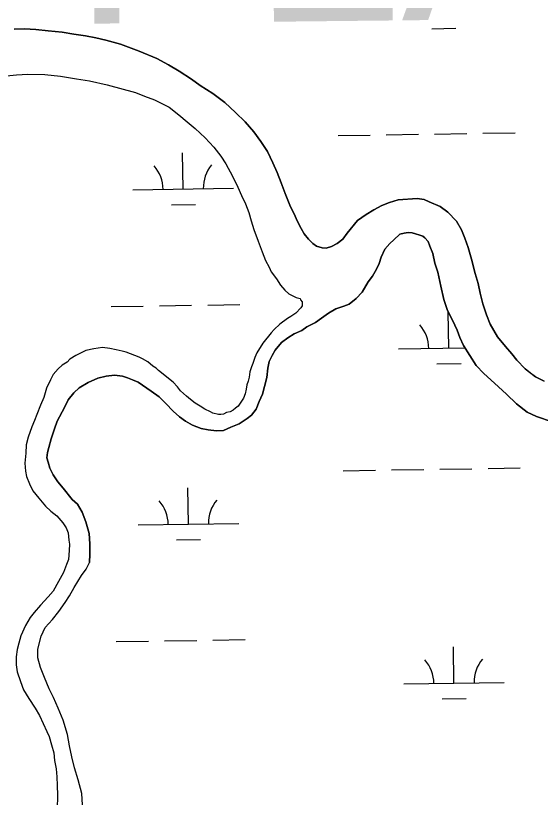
# Model space of a CAD drawing. Extents: x 3823584 to 3861785, y 301729 to 327625.
# Drawn here: x 3852916 to 3853437, y 324651 to 325427 of the extents above; entities that cross this region are included whole.
import ezdxf

# ---------------------------------------------------------------- set-up
doc = ezdxf.new("R2010")
doc.units = 0
for name, color, linetype in [('V-TOPO-GNAM-IDEN', 7, 'Continuous'), ('V-TOPO-SHOR', 7, 'Continuous'), ('V-WETL-SWMP', 7, 'Continuous')]:
    doc.layers.add(name, color=color, linetype=linetype)

msp = doc.modelspace()

# ---------------------------------------------------------------- linework, layer by layer
at = {"layer": 'V-TOPO-SHOR'}
for points in [[(3852913.95, 325413.33), (3852924.23, 325413.63), (3852935.7, 325413.12), (3852947.94, 325411.82), (3852961.77, 325410.51), (3852973.22, 325408.42), (3852985.06, 325406.72), (3852995.33, 325404.65), (3853005.2, 325402.58), (3853019.79, 325398.49), (3853027.67, 325395.64), (3853038.31, 325391.59), (3853055.64, 325384.3), (3853067.44, 325377.87), (3853078.06, 325371.83), (3853090.24, 325363.81), (3853098.88, 325357.4), (3853111.46, 325349.37), (3853123.24, 325340.56), (3853133.82, 325330.57), (3853143.62, 325321.39), (3853152.23, 325311.42), (3853159.25, 325301.86), (3853165.88, 325291.91), (3853170.92, 325280.79), (3853175.18, 325271.26), (3853179.43, 325260.94), (3853183.28, 325250.22), (3853188.69, 325237.12), (3853192.19, 325229.97), (3853195.28, 325223.22), (3853199.17, 325215.67), (3853202.28, 325210.1), (3853206.58, 325204.92), (3853210.89, 325200.53), (3853214.43, 325198.13), (3853219.94, 325196.49), (3853223.9, 325196.06), (3853229.45, 325197.59), (3853235.01, 325200.7), (3853240.59, 325204.99), (3853244.99, 325210.89), (3853255, 325223.44), (3853263.75, 325229.29), (3853271.31, 325233.97), (3853279.26, 325238.24), (3853286.81, 325241.34), (3853295.53, 325244.02), (3853314.52, 325245.42), (3853321.24, 325244.17), (3853326.36, 325242.15), (3853337.39, 325237.3), (3853344.84, 325231.69), (3853353.46, 325222.91), (3853358.52, 325214.16), (3853361.6, 325205.82), (3853365.08, 325196.7), (3853368.53, 325185.2), (3853371.95, 325170.93), (3853375.02, 325161.01), (3853376.91, 325151.5), (3853379.57, 325140.8), (3853383.42, 325129.69), (3853386.9, 325120.56), (3853394.29, 325107.84), (3853402.1, 325098.27), (3853408.36, 325091.1), (3853413.45, 325084.72), (3853421.67, 325076.34), (3853427.17, 325071.94), (3853431.88, 325068.33), (3853440.53, 325063.9)], [(3852903.01, 325366.72), (3852916.45, 325368.17), (3852927.51, 325368.86), (3852944.49, 325368.3), (3852960.27, 325366.57), (3852976.04, 325364.05), (3852989.05, 325361.96), (3853006.39, 325358.24), (3853034.75, 325350.46), (3853043.4, 325346.83), (3853053.63, 325343.18), (3853068.18, 325335.93), (3853077.58, 325328.34), (3853085.81, 325321.55), (3853094.04, 325314.76), (3853103.82, 325305.58), (3853112.42, 325296.42), (3853119.44, 325287.27), (3853124.5, 325279.72), (3853131.1, 325267.42), (3853136.13, 325256.71), (3853140, 325248.38), (3853143.87, 325240.05), (3853147.34, 325231.33), (3853149.63, 325223.01), (3853152.32, 325214.69), (3853156.55, 325202.81), (3853160.4, 325192.5), (3853163.87, 325183.78), (3853167.36, 325177.04), (3853169.3, 325172.67), (3853174.76, 325165.52), (3853178.64, 325159.16), (3853182.95, 325154.38), (3853186.86, 325150.79), (3853194.33, 325147.16), (3853198.26, 325145.94), (3853198.65, 325144.76), (3853200.21, 325142.76), (3853200.17, 325138.82), (3853198.97, 325136.85), (3853193.78, 325131.38), (3853189.01, 325128.26), (3853185.44, 325126.32), (3853177.88, 325120.47), (3853172.31, 325115.39), (3853169.51, 325111.86), (3853161.12, 325101.67), (3853155.11, 325092.25), (3853153.09, 325087.53), (3853151.06, 325081.63), (3853149.84, 325078.09), (3853148.21, 325073.36), (3853147.37, 325067.84), (3853146.55, 325063.9), (3853145.33, 325060.36), (3853144.5, 325056.02), (3853143.66, 325051.29), (3853142.04, 325046.97), (3853136.44, 325039.12), (3853134.05, 325037.17), (3853131.66, 325035.22), (3853128.49, 325033.67), (3853124.93, 325032.91), (3853122.15, 325031.36), (3853119.38, 325030.99), (3853117.01, 325031.01), (3853111.49, 325032.25), (3853109.14, 325033.46), (3853103.64, 325036.27), (3853098.92, 325039.08), (3853093.82, 325042.29), (3853089.12, 325045.89), (3853085.2, 325049.09), (3853079.32, 325054.27), (3853076.2, 325058.25), (3853071.9, 325063.03), (3853057.4, 325074.62), (3853055.06, 325077.01), (3853051.92, 325079.02), (3853046.82, 325083.01), (3853041.72, 325086.22), (3853038.18, 325087.84), (3853025.19, 325092.7), (3853021.26, 325093.92), (3853015.35, 325095.16), (3853009.04, 325096.4), (3853001.94, 325097.26), (3852993.24, 325096.16), (3852985.33, 325094.26), (3852975.41, 325089.61)], [(3853448.45, 325023.49), (3853433.08, 325028.78), (3853423.63, 325033.22), (3853413.04, 325041.62), (3853403.24, 325051.2), (3853391.08, 325062), (3853380.5, 325071.59), (3853373.06, 325079.57), (3853360.59, 325099.46), (3853356.72, 325107.4), (3853354.01, 325114.55), (3853349.36, 325124.48), (3853344.71, 325134.01), (3853340.86, 325145.12), (3853337.82, 325158.2), (3853334.79, 325172.07), (3853332.11, 325181.19), (3853329.82, 325190.7), (3853327.12, 325197.85), (3853325.19, 325202.61), (3853322.06, 325206.2), (3853320.1, 325207.8), (3853316.95, 325209.02), (3853312.61, 325210.24), (3853309.45, 325211.06), (3853305.5, 325211.5), (3853301.54, 325210.74), (3853297.18, 325209.99), (3853291.2, 325204.12), (3853287.21, 325200.6), (3853282.41, 325195.11), (3853278.78, 325187.23), (3853276.74, 325180.92), (3853273.92, 325175.02), (3853269.9, 325168.34), (3853265.89, 325162.44), (3853259.86, 325152.22), (3853253.87, 325145.95), (3853246.7, 325140.48), (3853241.54, 325138.55), (3853233.61, 325135.86), (3853226.45, 325131.58), (3853219.28, 325126.5), (3853213.31, 325122.21), (3853204.96, 325117.94), (3853199.79, 325114.43), (3853192.24, 325110.94), (3853185.88, 325107.05), (3853179.51, 325102.36), (3853173.51, 325094.91), (3853170.29, 325089.4), (3853167.46, 325083.49), (3853166.21, 325076.79), (3853164.94, 325067.7), (3853162.88, 325058.63), (3853160.83, 325051.13), (3853157.6, 325043.65), (3853154.36, 325036.17), (3853149.96, 325030.28), (3853145.57, 325026.76), (3853137.61, 325021.69), (3853129.28, 325018.21), (3853122.13, 325015.12), (3853115.01, 325014.79), (3853106.71, 325015.66), (3853100, 325016.91), (3853091.33, 325020.16), (3853084.25, 325024.18), (3853078.36, 325028.58), (3853072.09, 325034.18), (3853064.65, 325041.76), (3853057.99, 325048.55), (3853050.13, 325054.16), (3853037.17, 325062.98), (3853031.66, 325065.41), (3853026.53, 325067.43), (3853021.8, 325069.06), (3853013.9, 325069.92), (3853005.59, 325068.82)], [(3852975.41, 325089.61), (3852969.45, 325085.72), (3852966.66, 325082.98), (3852961.89, 325079.87), (3852957.91, 325076.35), (3852952.72, 325070.48), (3852950.3, 325065.37), (3852946.27, 325057.11), (3852943.42, 325047.66), (3852940.19, 325040.19), (3852936.55, 325030.75), (3852934.12, 325024.85), (3852931.69, 325018.55), (3852928.04, 325008.32), (3852926, 325000.84), (3852925.52, 324992.55), (3852924.64, 324982.69), (3852925.35, 324974.78), (3852926.49, 324969.24), (3852929.18, 324962.11), (3852932.67, 324954.97), (3852938.52, 324947.8), (3852945.16, 324939.84), (3852950.64, 324935.05), (3852956.52, 324930.26), (3852962.38, 324923.49), (3852965.89, 324918.32), (3852967.82, 324913.57), (3852968.53, 324906.06), (3852968.89, 324902.11), (3852968.83, 324895.79), (3852967.96, 324887.11), (3852965.94, 324881.99), (3852963.1, 324874.12), (3852958.27, 324865.09), (3852952.66, 324855.66), (3852947.86, 324849.79), (3852940.28, 324841.57), (3852933.9, 324834.52), (3852929.9, 324829.42), (3852925.48, 324821.56), (3852920.65, 324811.35), (3852918.6, 324803.86), (3852916.96, 324797.56), (3852916.1, 324790.46), (3852916.03, 324782.56), (3852917.15, 324775.44), (3852920.21, 324765.94), (3852923.29, 324757.61), (3852928.74, 324748.88), (3852934.97, 324739.34), (3852939.24, 324732.19), (3852946.6, 324716.33), (3852948.92, 324711.17), (3852951.21, 324702.86), (3852953.5, 324694.94), (3852954.22, 324687.43), (3852955.72, 324679.12), (3852956.44, 324671.21), (3852956.75, 324662.53), (3852957.05, 324653.04), (3852956.92, 324639.23)], [(3853005.59, 325068.82), (3852997.27, 325066.92), (3852987.73, 325062.66), (3852978.59, 325057.21), (3852973.4, 325052.51), (3852967.8, 325045.45), (3852964.17, 325037.97), (3852956.92, 325024.2), (3852954.08, 325016.71), (3852950.82, 325006.86), (3852948.37, 324998.18), (3852947.13, 324993.05), (3852946.69, 324987.91), (3852947.83, 324983.55), (3852949.36, 324977.61), (3852952.85, 324970.85), (3852957.54, 324964.09), (3852962.62, 324957.71), (3852971.61, 324946.55), (3852977.1, 324941.75), (3852981.77, 324933.8), (3852985.23, 324924.28), (3852988.69, 324912.78), (3852989.38, 324902.49), (3852989.28, 324892.21), (3852988.81, 324883.91)], [(3852982.04, 324643.5), (3852981.36, 324654.56), (3852977.54, 324668.42), (3852974.1, 324680.3), (3852971.44, 324690.99), (3852969.17, 324702.07), (3852966.91, 324713.14), (3852962.7, 324727.4), (3852957.68, 324739.29), (3852953.04, 324750), (3852948.78, 324758.73), (3852944.15, 324769.83), (3852940.29, 324779.74), (3852937.62, 324789.24), (3852937.7, 324797.93), (3852940.98, 324810.93), (3852945.01, 324819.58), (3852952.2, 324827.41), (3852958.59, 324835.24), (3852964.6, 324844.27), (3852969, 324850.94), (3852973.82, 324859.19), (3852981.04, 324870.96), (3852985.44, 324877.24), (3852988.81, 324883.91)]]:
    msp.add_lwpolyline(points, dxfattribs=at)
at = {"layer": 'V-WETL-SWMP'}
for p, q in [((3852924.23, 325413.63), (3852913.95, 325413.33)), ((3852935.7, 325413.12), (3852924.23, 325413.63)), ((3852947.94, 325411.82), (3852935.7, 325413.12)), ((3852961.77, 325410.5), (3852947.94, 325411.82)), ((3852973.22, 325408.42), (3852961.77, 325410.5)), ((3853328.98, 325413.86), (3853352.98, 325414.23)), ((3852985.07, 325406.72), (3852973.22, 325408.42)), ((3852995.33, 325404.65), (3852985.07, 325406.72)), ((3853005.19, 325402.58), (3852995.33, 325404.65)), ((3853019.79, 325398.49), (3853005.19, 325402.58)), ((3853027.67, 325395.64), (3853019.79, 325398.49)), ((3853038.31, 325391.59), (3853027.67, 325395.64)), ((3853055.64, 325384.31), (3853038.31, 325391.59)), ((3853067.44, 325377.87), (3853055.64, 325384.31)), ((3853078.06, 325371.83), (3853067.44, 325377.87)), ((3853090.24, 325363.81), (3853078.06, 325371.83)), ((3853098.88, 325357.4), (3853090.24, 325363.81)), ((3853111.46, 325349.37), (3853098.88, 325357.4)), ((3853123.24, 325340.56), (3853111.46, 325349.37)), ((3853133.82, 325330.57), (3853123.24, 325340.56)), ((3853143.62, 325321.39), (3853133.82, 325330.57)), ((3853152.23, 325311.42), (3853143.62, 325321.39)), ((3853159.25, 325301.86), (3853152.23, 325311.42)), ((3853283.76, 325308.51), (3853315.76, 325309)), ((3853331.75, 325309.25), (3853363.75, 325309.74)), ((3853379.75, 325309.99), (3853411.74, 325310.48)), ((3853165.88, 325291.91), (3853159.25, 325301.86)), ((3853235.77, 325307.77), (3853267.76, 325308.26)), ((3853081.97, 325254.65), (3853081.42, 325290.65)), ((3853170.92, 325280.79), (3853165.88, 325291.91)), ((3853175.18, 325271.26), (3853170.92, 325280.79)), ((3853179.43, 325260.94), (3853175.18, 325271.26)), ((3853031.98, 325253.88), (3853131.97, 325255.42)), ((3853183.28, 325250.22), (3853179.43, 325260.94)), ((3853188.69, 325237.12), (3853183.28, 325250.22)), ((3853070.21, 325239.04), (3853094.21, 325239.41)), ((3853286.81, 325241.33), (3853279.26, 325238.24)), ((3853295.53, 325244.02), (3853286.81, 325241.33)), ((3853314.52, 325245.42), (3853295.53, 325244.02)), ((3853321.24, 325244.17), (3853314.52, 325245.42)), ((3853326.36, 325242.15), (3853321.24, 325244.17)), ((3853337.38, 325237.29), (3853326.36, 325242.15)), ((3853192.19, 325229.97), (3853188.69, 325237.12)), ((3853271.31, 325233.97), (3853263.75, 325229.29)), ((3853279.26, 325238.24), (3853271.31, 325233.97)), ((3853344.84, 325231.69), (3853337.38, 325237.29)), ((3853353.46, 325222.91), (3853344.84, 325231.69)), ((3853195.29, 325223.22), (3853192.19, 325229.97)), ((3853255, 325223.44), (3853244.99, 325210.89)), ((3853263.75, 325229.29), (3853255, 325223.44)), ((3853199.17, 325215.67), (3853195.29, 325223.22)), ((3853202.28, 325210.1), (3853199.17, 325215.67)), ((3853358.52, 325214.16), (3853353.46, 325222.91)), ((3853206.58, 325204.92), (3853202.28, 325210.1)), ((3853244.99, 325210.89), (3853240.59, 325204.99)), ((3853291.2, 325204.12), (3853297.19, 325209.99)), ((3853297.19, 325209.99), (3853301.54, 325210.74)), ((3853301.54, 325210.74), (3853305.5, 325211.5)), ((3853305.5, 325211.5), (3853309.45, 325211.06)), ((3853309.45, 325211.06), (3853312.61, 325210.24)), ((3853312.61, 325210.24), (3853316.95, 325209.02)), ((3853316.95, 325209.02), (3853320.1, 325207.8)), ((3853320.1, 325207.8), (3853322.06, 325206.2)), ((3853361.6, 325205.83), (3853358.52, 325214.16)), ((3853210.89, 325200.53), (3853206.58, 325204.92)), ((3853214.42, 325198.13), (3853210.89, 325200.53)), ((3853235.01, 325200.7), (3853229.45, 325197.59)), ((3853240.59, 325204.99), (3853235.01, 325200.7)), ((3853282.41, 325195.11), (3853287.21, 325200.6)), ((3853287.21, 325200.6), (3853291.2, 325204.12)), ((3853322.06, 325206.2), (3853325.19, 325202.61)), ((3853325.19, 325202.61), (3853327.12, 325197.85)), ((3853365.08, 325196.7), (3853361.6, 325205.83)), ((3853219.95, 325196.49), (3853214.42, 325198.13)), ((3853223.9, 325196.06), (3853219.95, 325196.49)), ((3853229.45, 325197.59), (3853223.9, 325196.06)), ((3853278.78, 325187.23), (3853282.41, 325195.11)), ((3853327.12, 325197.85), (3853329.82, 325190.7)), ((3853368.53, 325185.2), (3853365.08, 325196.7)), ((3853276.74, 325180.92), (3853278.78, 325187.23)), ((3853329.82, 325190.7), (3853332.11, 325181.19)), ((3853371.95, 325170.93), (3853368.53, 325185.2)), ((3853273.92, 325175.02), (3853276.74, 325180.92)), ((3853332.11, 325181.19), (3853334.79, 325172.07)), ((3853269.9, 325168.34), (3853273.92, 325175.02)), ((3853334.79, 325172.07), (3853337.82, 325158.2)), ((3853375.02, 325161.01), (3853371.95, 325170.93)), ((3853259.86, 325152.22), (3853265.89, 325162.44)), ((3853265.89, 325162.44), (3853269.9, 325168.34)), ((3853337.82, 325158.2), (3853340.86, 325145.12)), ((3853376.91, 325151.5), (3853375.02, 325161.01)), ((3853246.7, 325140.48), (3853253.87, 325145.95)), ((3853253.87, 325145.95), (3853259.86, 325152.22)), ((3853379.57, 325140.8), (3853376.91, 325151.5)), ((3853010.35, 325138.1), (3853042.35, 325138.59)), ((3853058.35, 325138.84), (3853090.34, 325139.33)), ((3853106.34, 325139.58), (3853138.34, 325140.07)), ((3853233.61, 325135.86), (3853241.54, 325138.55)), ((3853241.54, 325138.55), (3853246.7, 325140.48)), ((3853340.86, 325145.12), (3853344.71, 325134.01)), ((3853383.42, 325129.69), (3853379.57, 325140.8)), ((3853219.28, 325126.5), (3853226.45, 325131.58)), ((3853226.45, 325131.58), (3853233.61, 325135.86)), ((3853344.71, 325134.01), (3853349.36, 325124.48)), ((3853345.87, 325096.84), (3853345.32, 325132.76)), ((3853213.31, 325122.21), (3853219.28, 325126.5)), ((3853349.36, 325124.48), (3853354.02, 325114.55)), ((3853386.89, 325120.56), (3853383.42, 325129.69)), ((3853199.79, 325114.43), (3853204.96, 325117.94)), ((3853204.96, 325117.94), (3853213.31, 325122.21)), ((3853394.29, 325107.84), (3853386.89, 325120.56)), ((3853179.51, 325102.36), (3853185.88, 325107.05)), ((3853185.88, 325107.05), (3853192.24, 325110.94)), ((3853192.24, 325110.94), (3853199.79, 325114.43)), ((3853354.02, 325114.55), (3853356.72, 325107.4)), ((3853356.72, 325107.4), (3853360.6, 325099.46)), ((3853402.1, 325098.27), (3853394.29, 325107.84)), ((3853173.5, 325094.91), (3853179.51, 325102.36)), ((3853360.6, 325099.46), (3853373.06, 325079.57)), ((3853170.29, 325089.4), (3853173.5, 325094.91)), ((3853295.88, 325096.07), (3853362.08, 325097.09)), ((3853408.36, 325091.1), (3853402.1, 325098.27)), ((3853167.46, 325083.49), (3853170.29, 325089.4)), ((3853413.45, 325084.72), (3853408.36, 325091.1)), ((3853421.67, 325076.34), (3853413.45, 325084.72)), ((3853164.94, 325067.7), (3853166.21, 325076.79)), ((3853166.21, 325076.79), (3853167.46, 325083.49)), ((3853334.11, 325081.22), (3853358.11, 325081.59)), ((3853373.06, 325079.57), (3853380.5, 325071.59)), ((3853427.16, 325071.94), (3853421.67, 325076.34)), ((3852997.27, 325066.92), (3853005.59, 325068.82)), ((3853005.59, 325068.82), (3853013.9, 325069.92)), ((3853013.9, 325069.92), (3853021.8, 325069.06)), ((3853021.8, 325069.06), (3853026.53, 325067.43)), ((3853380.5, 325071.59), (3853391.08, 325062)), ((3853431.88, 325068.33), (3853427.16, 325071.94)), ((3853440.53, 325063.9), (3853431.88, 325068.33)), ((3852978.59, 325057.21), (3852987.73, 325062.66)), ((3852987.73, 325062.66), (3852997.27, 325066.92)), ((3853026.53, 325067.43), (3853031.66, 325065.41)), ((3853031.66, 325065.41), (3853037.17, 325062.98)), ((3853037.17, 325062.98), (3853050.13, 325054.16)), ((3853162.88, 325058.63), (3853164.94, 325067.7)), ((3853391.08, 325062), (3853403.24, 325051.2)), ((3852973.4, 325052.51), (3852978.59, 325057.21)), ((3853050.13, 325054.16), (3853057.99, 325048.55)), ((3853160.83, 325051.13), (3853162.88, 325058.63)), ((3852964.17, 325037.97), (3852967.8, 325045.45)), ((3852967.8, 325045.45), (3852973.4, 325052.51)), ((3853057.99, 325048.55), (3853064.65, 325041.76)), ((3853157.6, 325043.65), (3853160.83, 325051.13)), ((3853403.24, 325051.2), (3853413.04, 325041.62)), ((3852956.92, 325024.2), (3852964.17, 325037.97)), ((3853064.65, 325041.76), (3853072.09, 325034.18)), ((3853154.36, 325036.17), (3853157.6, 325043.65)), ((3853413.04, 325041.62), (3853423.63, 325033.22)), ((3853072.09, 325034.18), (3853078.36, 325028.58)), ((3853145.57, 325026.76), (3853149.96, 325030.28)), ((3853149.96, 325030.28), (3853154.36, 325036.17)), ((3853423.63, 325033.22), (3853433.08, 325028.78)), ((3852954.08, 325016.71), (3852956.92, 325024.2)), ((3853078.36, 325028.58), (3853084.25, 325024.18)), ((3853084.25, 325024.18), (3853091.33, 325020.16)), ((3853129.28, 325018.21), (3853137.62, 325021.69)), ((3853137.62, 325021.69), (3853145.57, 325026.76)), ((3853433.08, 325028.78), (3853448.45, 325023.49)), ((3852950.82, 325006.86), (3852954.08, 325016.71)), ((3853091.33, 325020.16), (3853100, 325016.91)), ((3853100, 325016.91), (3853106.71, 325015.66)), ((3853106.71, 325015.66), (3853115.01, 325014.79)), ((3853115.01, 325014.79), (3853122.13, 325015.12)), ((3853122.13, 325015.12), (3853129.28, 325018.21)), ((3852948.37, 324998.18), (3852950.82, 325006.86)), ((3852946.69, 324987.91), (3852947.13, 324993.05)), ((3852947.13, 324993.05), (3852948.37, 324998.18)), ((3852947.83, 324983.55), (3852946.69, 324987.91)), ((3852949.36, 324977.61), (3852947.83, 324983.55)), ((3852952.85, 324970.85), (3852949.36, 324977.61)), ((3853240.89, 324975.13), (3853272.89, 324975.63)), ((3853288.89, 324975.87), (3853320.88, 324976.37)), ((3853336.88, 324976.61), (3853368.88, 324977.11)), ((3853384.88, 324977.35), (3853416.87, 324977.85)), ((3852957.54, 324964.08), (3852952.85, 324970.85)), ((3852962.62, 324957.71), (3852957.54, 324964.08)), ((3852971.6, 324946.55), (3852962.62, 324957.71)), ((3853087.1, 324922.02), (3853086.55, 324958.01)), ((3852977.1, 324941.75), (3852971.6, 324946.55)), ((3852981.77, 324933.8), (3852977.1, 324941.75)), ((3852985.23, 324924.28), (3852981.77, 324933.8)), ((3852988.69, 324912.78), (3852985.23, 324924.28)), ((3853037.11, 324921.24), (3853137.1, 324922.79)), ((3852989.38, 324902.49), (3852988.69, 324912.78)), ((3853075.34, 324906.4), (3853099.34, 324906.77)), ((3852989.28, 324892.21), (3852989.38, 324902.49)), ((3852988.81, 324883.91), (3852989.28, 324892.21)), ((3852985.44, 324877.24), (3852988.81, 324883.91)), ((3852981.04, 324870.96), (3852985.44, 324877.24)), ((3852973.82, 324859.19), (3852981.04, 324870.96)), ((3852969, 324850.94), (3852973.82, 324859.19)), ((3852964.6, 324844.27), (3852969, 324850.94)), ((3852958.59, 324835.24), (3852964.6, 324844.27)), ((3852952.2, 324827.41), (3852958.59, 324835.24)), ((3852945.01, 324819.58), (3852952.2, 324827.41)), ((3852940.98, 324810.93), (3852945.01, 324819.58)), ((3852937.7, 324797.93), (3852940.98, 324810.93)), ((3853015.48, 324805.47), (3853047.48, 324805.96)), ((3853063.48, 324806.21), (3853095.47, 324806.7)), ((3853111.47, 324806.95), (3853143.47, 324807.44)), ((3852937.62, 324789.24), (3852937.7, 324797.93)), ((3853351, 324764.2), (3853350.45, 324800.2)), ((3852940.29, 324779.74), (3852937.62, 324789.24)), ((3852944.15, 324769.83), (3852940.29, 324779.74)), ((3852948.78, 324758.73), (3852944.15, 324769.83)), ((3852953.04, 324750), (3852948.78, 324758.73)), ((3853301.01, 324763.43), (3853401, 324764.97)), ((3852957.68, 324739.29), (3852953.04, 324750)), ((3853339.24, 324748.59), (3853363.24, 324748.96)), ((3852962.7, 324727.4), (3852957.68, 324739.29)), ((3852966.91, 324713.14), (3852962.7, 324727.4)), ((3852969.17, 324702.07), (3852966.91, 324713.14)), ((3852971.44, 324690.99), (3852969.17, 324702.07)), ((3852974.1, 324680.3), (3852971.44, 324690.99)), ((3852977.54, 324668.42), (3852974.1, 324680.3)), ((3852981.36, 324654.56), (3852977.54, 324668.42)), ((3852982.04, 324643.5), (3852981.36, 324654.56))]:
    msp.add_line(p, q, dxfattribs=at)
for points in [[(3852903.01, 325366.72), (3852916.45, 325368.17), (3852927.51, 325368.86), (3852944.49, 325368.3), (3852960.27, 325366.57), (3852976.04, 325364.05), (3852989.05, 325361.96), (3853006.39, 325358.24), (3853034.75, 325350.47), (3853043.4, 325346.83), (3853053.63, 325343.18), (3853068.18, 325335.93), (3853077.58, 325328.34), (3853085.81, 325321.55), (3853094.04, 325314.76), (3853103.82, 325305.58), (3853112.42, 325296.42), (3853119.44, 325287.27), (3853124.5, 325279.72), (3853131.1, 325267.41), (3853136.13, 325256.71), (3853140, 325248.38), (3853143.87, 325240.05), (3853147.34, 325231.33), (3853149.64, 325223.01), (3853152.32, 325214.69), (3853156.55, 325202.81), (3853160.4, 325192.5), (3853163.87, 325183.78), (3853167.36, 325177.04), (3853169.3, 325172.67), (3853174.76, 325165.52), (3853178.65, 325159.16), (3853182.94, 325154.38), (3853186.86, 325150.79), (3853194.33, 325147.16), (3853198.26, 325145.94), (3853198.65, 325144.76), (3853200.21, 325142.77), (3853200.17, 325138.82), (3853198.97, 325136.85), (3853193.78, 325131.38), (3853189.01, 325128.26), (3853185.44, 325126.32), (3853177.88, 325120.47), (3853172.31, 325115.39), (3853169.51, 325111.86), (3853161.12, 325101.67), (3853155.11, 325092.25), (3853153.09, 325087.53), (3853151.06, 325081.63), (3853149.84, 325078.09), (3853148.21, 325073.36), (3853147.37, 325067.84), (3853146.55, 325063.9), (3853145.33, 325060.36), (3853144.5, 325056.02), (3853143.66, 325051.29), (3853142.04, 325046.97), (3853136.44, 325039.12), (3853134.05, 325037.17), (3853131.66, 325035.22), (3853128.49, 325033.67), (3853124.93, 325032.91), (3853122.15, 325031.36), (3853119.38, 325030.99), (3853117.01, 325031.01), (3853111.5, 325032.25), (3853109.14, 325033.46), (3853103.64, 325036.27), (3853098.92, 325039.08), (3853093.82, 325042.29), (3853089.12, 325045.89), (3853085.2, 325049.08), (3853079.32, 325054.27), (3853076.2, 325058.25), (3853071.9, 325063.03), (3853057.4, 325074.62), (3853055.06, 325077.01), (3853051.92, 325079.02), (3853046.82, 325083.01), (3853041.72, 325086.22), (3853038.18, 325087.83), (3853025.19, 325092.7), (3853021.26, 325093.92), (3853015.35, 325095.16), (3853009.04, 325096.4), (3853001.94, 325097.26), (3852993.24, 325096.16), (3852985.33, 325094.26), (3852975.41, 325089.61)], [(3852975.41, 325089.61), (3852969.45, 325085.72), (3852966.66, 325082.98), (3852961.89, 325079.87), (3852957.91, 325076.35), (3852952.72, 325070.48), (3852950.3, 325065.37), (3852946.27, 325057.11), (3852943.42, 325047.66), (3852940.19, 325040.19), (3852936.55, 325030.75), (3852934.12, 325024.85), (3852931.69, 325018.55), (3852928.04, 325008.32), (3852926, 325000.84), (3852925.52, 324992.55), (3852924.64, 324982.69), (3852925.35, 324974.78), (3852926.49, 324969.24), (3852929.18, 324962.11), (3852932.67, 324954.97), (3852938.52, 324947.8), (3852945.16, 324939.84), (3852950.65, 324935.05), (3852956.52, 324930.26), (3852962.38, 324923.49), (3852965.89, 324918.32), (3852967.82, 324913.57), (3852968.53, 324906.06), (3852968.89, 324902.1), (3852968.83, 324895.79), (3852967.96, 324887.11), (3852965.94, 324881.99), (3852963.1, 324874.12), (3852958.27, 324865.09), (3852952.66, 324855.66), (3852947.86, 324849.79), (3852940.28, 324841.56), (3852933.9, 324834.52), (3852929.9, 324829.42), (3852925.48, 324821.57), (3852920.65, 324811.34), (3852918.6, 324803.86), (3852916.96, 324797.56), (3852916.1, 324790.46), (3852916.03, 324782.56), (3852917.15, 324775.44), (3852920.21, 324765.94), (3852923.29, 324757.61), (3852928.74, 324748.88), (3852934.97, 324739.34), (3852939.24, 324732.19), (3852946.6, 324716.33), (3852948.92, 324711.17), (3852951.21, 324702.86), (3852953.5, 324694.94), (3852954.22, 324687.43), (3852955.72, 324679.12), (3852956.44, 324671.22), (3852956.75, 324662.53), (3852957.05, 324653.04), (3852956.92, 324639.23)]]:
    msp.add_lwpolyline(points, dxfattribs=at)
for centre, start, end in [((3853026.73, 325254.27), 0.11154, 41.6552), ((3853137.2, 325255.98), 140.11153, 181.65519), ((3853290.63, 325096.46), 0.11154, 41.6552), ((3853031.86, 324921.64), 0.11154, 41.6552), ((3853142.33, 324923.34), 140.11153, 181.65519), ((3853295.76, 324763.83), 0.11154, 41.6552), ((3853406.23, 324765.53), 140.11153, 181.65519)]:
    msp.add_arc(centre, 35.25, start, end, dxfattribs=at)

# ---------------------------------------------------------------- texts
at = {"layer": 'V-TOPO-GNAM-IDEN'}
msp.add_text('PLAQUEMINES', height=199.9996, rotation=0.61622, dxfattribs=at).set_placement((3852971.83, 325418.61))

doc.saveas('drawing.dxf')
